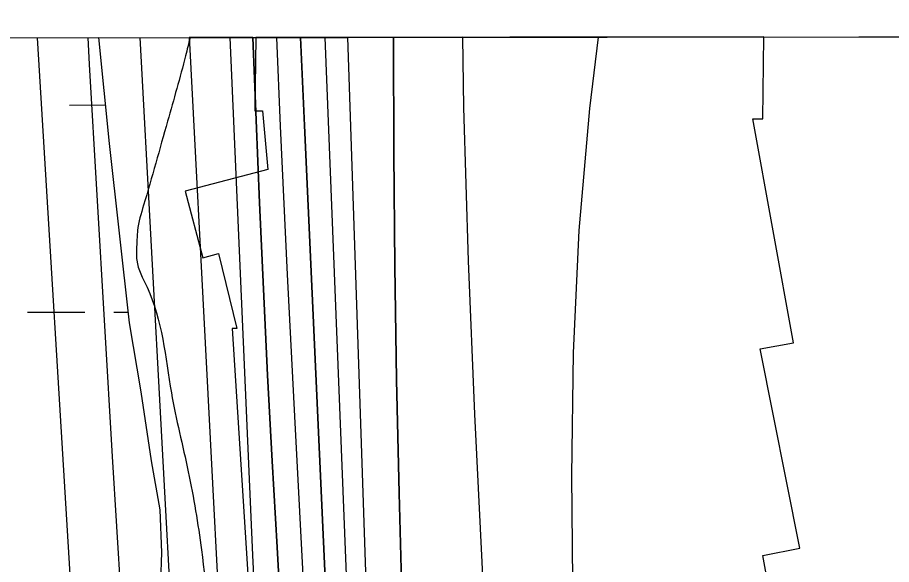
# Model space of a CAD drawing. Extents: x 3297716 to 3335574, y 688621 to 713991.
# Drawn here: x 3322268.8 to 3322755.9, y 711911.6 to 712216.3 of the extents above; entities that cross this region are included whole.
import ezdxf

# ---------------------------------------------------------------- set-up
doc = ezdxf.new("R2010")
doc.units = 0
for name, color, linetype in [('V-GRID-FRAM', 7, 'Continuous'), ('V-RIVR-EDGE', 7, 'Continuous'), ('V-RRAP-RVMT', 7, 'Continuous'), ('V-SITE-VEGE', 7, 'Continuous'), ('V-TOPO-DPTH', 7, 'Continuous'), ('V-TOPO-MAJR', 7, 'Continuous'), ('V-TOPO-MINR', 7, 'Continuous'), ('V-TOPO-WATR', 7, 'Continuous'), ('V-WETL-SWMP', 7, 'Continuous')]:
    doc.layers.add(name, color=color, linetype=linetype)

msp = doc.modelspace()

# ---------------------------------------------------------------- linework, layer by layer
at = {"layer": 'V-GRID-FRAM'}
msp.add_lwpolyline([(3301838.48, 712184.22), (3333346.19, 712216.3), (3333372.64, 694031.53), (3301849.06, 693999.43), (3301838.48, 712184.22)], dxfattribs=at)
at = {"layer": 'V-RIVR-EDGE'}
msp.add_spline([(3322364.99, 712205.12), (3322362.46, 712194.97), (3322352.43, 712158.52), (3322339.05, 712111.71), (3322335.7, 712097.63), (3322335.26, 712089.76), (3322335.24, 712081.05), (3322341.01, 712066.12), (3322354.54, 712007.23), (3322363.96, 711963.27), (3322371.32, 711919.73), (3322379.03, 711854.22), (3322386.78, 711802.39), (3322389.99, 711760.11), (3322391.01, 711668.92), (3322387.59, 711627.89), (3322384.64, 711608), (3322381.64, 711568.22), (3322378.27, 711547.5), (3322372.01, 711530.94), (3322369.5, 711519.34), (3322368.63, 711504.42), (3322371.9, 711483.69), (3322383.42, 711448.43), (3322398.66, 711411.5), (3322413.46, 711361.31), (3322426.2, 711317.35), (3322438.95, 711276.7), (3322465.29, 711204.1), (3322489.17, 711136.48), (3322500.29, 711109.51), (3322506.05, 711092.5), (3322508.48, 711069.7), (3322510.47, 711035.7), (3322509.53, 710991.77), (3322507.38, 710958.2), (3322504.41, 710931.27), (3322503.88, 710886.51), (3322505.47, 710856.24), (3322506.6, 710810.65), (3322523.47, 710759.63), (3322543.63, 710700.3), (3322548.95, 710672.11), (3322550.11, 710641.02), (3322548.36, 710603.3), (3322545.82, 710581.34), (3322539.56, 710563.12), (3322537.88, 710556.49), (3322537.05, 710552.35), (3322537.03, 710544.06), (3322538.66, 710536.6), (3322543.62, 710529.54), (3322550.26, 710531.59), (3322552.74, 710530.76), (3322553.56, 710527.85), (3322552.72, 710522.47), (3322549.39, 710516.67), (3322538.58, 710501.36), (3322522.78, 710482.75), (3322511.55, 710465.37), (3322496.56, 710440.12), (3322492.81, 710428.94), (3322491.12, 710417.76), (3322491.09, 710406.98), (3322491.08, 710402.01), (3322489, 710397.45), (3322486.49, 710391.24), (3322488.14, 710387.09), (3322492.27, 710381.28), (3322500.95, 710371.72), (3322505.49, 710361.77), (3322509.2, 710353.05), (3322513.33, 710347.65), (3322522.02, 710343.07), (3322528.65, 710343.06), (3322533.63, 710342.63), (3322536.93, 710339.31), (3322543.55, 710335.14), (3322544.37, 710328.92), (3322548.09, 710327.26), (3322557.63, 710328.89), (3322561.36, 710328.88), (3322563.83, 710322.66), (3322565.05, 710310.64), (3322563.38, 710307.32), (3322558.4, 710303.19), (3322555.07, 710299.88), (3322555.89, 710294.08), (3322562.9, 710282.04), (3322564.13, 710275.41), (3322563.7, 710269.19), (3322565.34, 710259.65), (3322569.04, 710248.04), (3322568.2, 710245.14), (3322568.19, 710241.41), (3322569.01, 710238.09), (3322571.48, 710231.45), (3322569.81, 710224.41), (3322571.46, 710220.26), (3322576.82, 710209.06), (3322579.68, 710194.54), (3322583.37, 710177.96), (3322584.97, 710153.91), (3322584.49, 710129.46), (3322579.42, 710088.85), (3322576.04, 710062.33), (3322571.81, 710027.11), (3322566.37, 710005.99), (3322566.75, 709993.97), (3322563.8, 709972.84), (3322560.4, 709938.86), (3322559.5, 709911.09), (3322560.69, 709890.36), (3322561.09, 709882.48), (3322560.25, 709879.17), (3322557.33, 709870.47), (3322556.08, 709867.58), (3322555.66, 709864.67), (3322561.03, 709860.52), (3322562.26, 709853.47), (3322562.24, 709846.42), (3322559.74, 709840.62), (3322552.26, 709830.7), (3322547.69, 709827.39), (3322543.54, 709827.82), (3322538.55, 709819.12), (3322537.7, 709812.91), (3322539.34, 709805.03), (3322544.71, 709798.38), (3322550.51, 709796.3), (3322550.93, 709797.95), (3322553.01, 709800.85), (3322555.5, 709801.26), (3322556.74, 709798.77), (3322559.19, 709784.26), (3322561.65, 709774.3), (3322563.29, 709766.42), (3322565.77, 709763.52), (3322569.08, 709762.26), (3322568.22, 709748.17), (3322567.79, 709744.86), (3322563.23, 709744.87), (3322561.95, 709730.37), (3322558.59, 709709.24), (3322556.49, 709700.12), (3322553.95, 709678.16), (3322552.28, 709674.85), (3322548.54, 709669.06), (3322546.86, 709659.53), (3322546.41, 709647.51), (3322543.45, 709621.4), (3322542.17, 709607.73), (3322540.07, 709594.88), (3322536.28, 709574.17), (3322535.02, 709565.47), (3322534.57, 709552.21), (3322535.79, 709541.01), (3322534.54, 709537.28), (3322529.13, 709531.08), (3322525.37, 709519.48), (3322521.19, 709505.4), (3322521.18, 709501.67), (3322528.2, 709490.88), (3322529.84, 709480.93), (3322528.96, 709461.86), (3322524.37, 709449.85), (3322523.95, 709445.3), (3322524.35, 709440.74), (3322528.07, 709436.58), (3322535.07, 709418.74), (3322539.56, 709388.06), (3322541.16, 709365.67), (3322541.14, 709358.63), (3322544.84, 709344.52), (3322543.99, 709335.82), (3322543.98, 709331.68), (3322545.21, 709326.29), (3322547.68, 709322.96), (3322548.49, 709314.26), (3322551.35, 709295.18), (3322551.33, 709287.31), (3322553.79, 709276.11), (3322555.84, 709267.82), (3322554.16, 709261.19), (3322554.13, 709249.17), (3322554.51, 709235.91), (3322554.07, 709221.81), (3322554.04, 709210.21), (3322556.9, 709194.87), (3322557.7, 709182.84), (3322555.6, 709172.07), (3322552.25, 709158.4), (3322550.57, 709150.95), (3322552.6, 709131.87), (3322552.58, 709123.17), (3322550.46, 709104.94), (3322549.15, 709079.24), (3322547.03, 709058.11), (3322545.75, 709044.44), (3322545.73, 709036.56), (3322545.28, 709021.23), (3322543.57, 709000.51), (3322541.86, 708980.2), (3322541.39, 708954.92), (3322543.4, 708933.36), (3322540.47, 708918.86), (3322544.98, 708901.85), (3322547.43, 708885.68), (3322547.41, 708878.64), (3322545.32, 708869.94), (3322545.3, 708863.31), (3322551.51, 708858.32), (3322551.49, 708850.44), (3322554.33, 708825.57), (3322555.92, 708796.55), (3322557.09, 708769.6), (3322556.64, 708754.27), (3322561.6, 708746.8), (3322561.58, 708739.75), (3322561.12, 708721.51), (3322558.99, 708698.31), (3322556.49, 708693.76), (3322556.05, 708683.39), (3322556.84, 708668.89), (3322559.31, 708659.35), (3322558.43, 708639.04), (3322556.32, 708624.54), (3322557.11, 708607.54), (3322557.89, 708588.89), (3322554.89, 708548.28), (3322552.3, 708509.73), (3322550.54, 708467.88), (3322547.98, 708437.21), (3322545.83, 708403.64), (3322542.03, 708377.95), (3322537.42, 708356.41), (3322537.79, 708340.25), (3322537.75, 708324.08), (3322539.37, 708307.5), (3322544.3, 708291.74), (3322549.24, 708274.73), (3322554.17, 708256.89), (3322557.42, 708232.43), (3322559.41, 708196.37), (3322557.7, 708178.96), (3322555.59, 708162.39), (3322553.89, 708145.81), (3322550.56, 708140.02), (3322546.82, 708134.23), (3322546.39, 708130.08), (3322550.09, 708118.88), (3322550.08, 708113.08), (3322548.82, 708106.86), (3322545.48, 708096.51), (3322546.29, 708087.8), (3322546.68, 708080.34), (3322551.22, 708069.14), (3322550.79, 708063.34), (3322554.03, 708033.49), (3322555.64, 708012.76), (3322556.44, 708002.81), (3322559.75, 708002.39), (3322562.65, 708000.72), (3322561.4, 707998.65), (3322559.32, 707995.34), (3322558.89, 707989.96), (3322560.93, 707975.86), (3322561.3, 707958.45), (3322560.83, 707934), (3322559.14, 707922.39), (3322559.54, 707914.93), (3322559.91, 707897.94), (3322563.18, 707880.94), (3322566.82, 707842.79), (3322570.09, 707822.89), (3322575, 707799.67), (3322576.21, 707785.57), (3322579.08, 707772.72), (3322585.25, 707751.56), (3322584.81, 707744.1), (3322582.3, 707731.26), (3322582.28, 707723.8), (3322585.16, 707715.5), (3322590.52, 707706.37), (3322595.47, 707697.24), (3322596.28, 707688.95), (3322602.87, 707671.94), (3322604.09, 707662.4), (3322604.49, 707655.35), (3322606.49, 707625.09), (3322606.83, 707594.83), (3322606.8, 707582.81), (3322609.26, 707574.1), (3322615.47, 707568.7), (3322615.46, 707566.63), (3322614.2, 707561.24), (3322610.04, 707555.04), (3322610.86, 707548.4), (3322615.37, 707530.57), (3322620.31, 707515.63), (3322629.78, 707489.91), (3322645.04, 707459.62), (3322665.68, 707425.99), (3322676.82, 707406.9), (3322680.55, 707403.57), (3322685.93, 707403.56), (3322687.59, 707402.73), (3322686.72, 707386.98), (3322685.86, 707372.47), (3322684.18, 707365.43), (3322680.85, 707359.64), (3322679.18, 707355.08), (3322679.17, 707348.45), (3322686.18, 707336.83), (3322686.17, 707332.68), (3322679.46, 707298.3), (3322677.36, 707286.7), (3322675.69, 707283.39), (3322652.87, 707273.49), (3322627.97, 707261.12), (3322614.27, 707252.45), (3322610.53, 707249.14), (3322607.61, 707242.11), (3322606.31, 707220.14), (3322607.1, 707200.66), (3322607.91, 707195.27), (3322610.81, 707194.02), (3322615.36, 707189.03), (3322616.16, 707180.33), (3322620.7, 707169.12), (3322627.29, 707155.43), (3322632.66, 707145.47), (3322645.47, 707129.27), (3322656.61, 707110.18), (3322657.42, 707102.3), (3322662.39, 707100.22), (3322668.18, 707096.89), (3322678.11, 707087.74), (3322682.23, 707077.79), (3322683.44, 707064.93), (3322690.45, 707051.65), (3322697.04, 707032.98), (3322704.9, 707025.5), (3322712.34, 707018.85), (3322723.92, 707010.54), (3322739.25, 707004.7), (3322741.73, 707002.2), (3322742.54, 706997.64), (3322744.16, 706979.4), (3322740.39, 706966.15), (3322738.72, 706959.52), (3322739.11, 706951.64), (3322742.83, 706944.59), (3322755.65, 706933.78), (3322761.85, 706925.89), (3322765.14, 706917.18), (3322765.96, 706913.44), (3322771.76, 706909.7), (3322774.23, 706906.38), (3322770.48, 706896.44), (3322766.75, 706895.2), (3322763.83, 706888.99), (3322762.97, 706876.15), (3322762.92, 706855.84)], degree=3, dxfattribs=at)
at = {"layer": 'V-RRAP-RVMT'}
for p, q in [((3322401.59, 712205.15), (3322400.97, 712164.33)), ((3322684.79, 712205.44), (3322401.59, 712205.15)), ((3322684.08, 712159.77), (3322684.79, 712205.44)), ((3322400.97, 712164.33), (3322405.34, 712164.26)), ((3322405.34, 712164.26), (3322408.39, 712131.72)), ((3322701.33, 712035.07), (3322678.61, 712159.86)), ((3322678.61, 712159.86), (3322684.08, 712159.77)), ((3322408.39, 712131.72), (3322362.31, 712119.59)), ((3322362.31, 712119.59), (3322372.1, 712082.35)), ((3322372.1, 712082.35), (3322380.79, 712084.78)), ((3322380.79, 712084.78), (3322391.12, 712043.16)), ((3322391.12, 712043.16), (3322388.43, 712042.99)), ((3322388.43, 712042.99), (3322398.15, 711890.07)), ((3322682.76, 712031.73), (3322701.33, 712035.07)), ((3322704.7, 711920.78), (3322682.76, 712031.73)), ((3322684.19, 711916.56), (3322704.7, 711920.78)), ((3322701.74, 711818.99), (3322684.19, 711916.56))]:
    msp.add_line(p, q, dxfattribs=at)
at = {"layer": 'V-SITE-VEGE'}
for p, q in [((3322143.45, 712204.89), (3322313.98, 712205.07)), ((3322313.98, 712205.07), (3322319.9, 712146.12)), ((3322319.9, 712146.12), (3322331.09, 712046.21)), ((3322331.09, 712046.21), (3322337.47, 712007.75)), ((3322337.47, 712007.75), (3322343.2, 711969.32)), ((3322343.2, 711969.32), (3322348.04, 711942.12)), ((3322348.04, 711942.12), (3322349.08, 711918.36)), ((3322349.08, 711918.36), (3322348.43, 711901.92))]:
    msp.add_line(p, q, dxfattribs=at)
at = {"layer": 'V-TOPO-DPTH'}
for points in [[(3322399.95, 712205.15), (3322364.5, 712205.12), (3322364.65, 712201.98), (3322383.62, 711839.65), (3322384.01, 711832.77), (3322384.45, 711825.89), (3322384.95, 711819.02), (3322385.49, 711812.16), (3322388.44, 711776.77), (3322390.59, 711752.22), (3322392.88, 711727.69), (3322395.36, 711703.17), (3322397.98, 711678.67), (3322399.59, 711664.26), (3322403.09, 711632.56), (3322406.56, 711600.86), (3322409.99, 711569.15), (3322413.4, 711537.44), (3322439.3, 711294.67), (3322448.63, 711207.08), (3322457.93, 711119.48), (3322467.19, 711031.88)], [(3322399.95, 712205.15), (3322426.57, 712205.18), (3322428.74, 712156.13), (3322441.42, 711879.54), (3322442.81, 711852.47), (3322444.4, 711825.42), (3322446.27, 711798.38), (3322448.35, 711771.35), (3322462.27, 711601.89), (3322469.94, 711518.68), (3322478.71, 711435.6), (3322489.14, 711352.71), (3322500.67, 711269.95), (3322514.75, 711175.67), (3322520.16, 711140.16), (3322525.69, 711104.66)], [(3322501.95, 711054.79), (3322485.79, 711172.78), (3322470.91, 711290.93), (3322457.93, 711409.29), (3322446.23, 711527.81), (3322426.37, 711747.04), (3322422.98, 711786.33), (3322419.84, 711825.64), (3322417.04, 711864.97), (3322414.49, 711904.32), (3322413.45, 711921.36), (3322410.7, 711969.25), (3322408.13, 712017.16), (3322405.83, 712065.07), (3322403.73, 712113), (3322399.95, 712205.15)], [(3322501.95, 711054.79), (3322485.79, 711172.78), (3322470.91, 711290.93), (3322457.93, 711409.29), (3322446.23, 711527.81), (3322426.37, 711747.04), (3322422.98, 711786.33), (3322419.84, 711825.64), (3322417.04, 711864.97), (3322414.49, 711904.32), (3322413.45, 711921.36), (3322410.7, 711969.25), (3322408.13, 712017.16), (3322405.83, 712065.07), (3322403.73, 712113), (3322399.95, 712205.15)], [(3322525.69, 711104.66), (3322520.16, 711140.16), (3322514.75, 711175.67), (3322500.67, 711269.95), (3322489.14, 711352.71), (3322478.71, 711435.6), (3322469.94, 711518.68), (3322462.27, 711601.89), (3322448.35, 711771.35), (3322446.27, 711798.38), (3322444.4, 711825.42), (3322442.81, 711852.47), (3322441.42, 711879.54), (3322428.74, 712156.13), (3322426.57, 712205.18), (3322452.75, 712205.21)], [(3322478.42, 712205.23), (3322452.75, 712205.21), (3322464.37, 711857.84), (3322465.02, 711841.53), (3322465.81, 711825.22), (3322466.81, 711808.93), (3322467.95, 711792.64), (3322476.48, 711680.99), (3322480.91, 711630.57), (3322486.11, 711580.25), (3322492.46, 711530.06), (3322499.57, 711479.95), (3322507.41, 711429.94), (3322515.44, 711379.95), (3322523.75, 711330.02), (3322532.26, 711280.11), (3322536.75, 711254.21), (3322547.08, 711191.3), (3322556.65, 711128.28), (3322565.08, 711065.1)], [(3322452.75, 712205.21), (3322464.37, 711857.84), (3322465.02, 711841.53), (3322465.81, 711825.22), (3322466.81, 711808.93), (3322467.95, 711792.64), (3322476.48, 711680.99), (3322480.91, 711630.57), (3322486.11, 711580.25), (3322492.46, 711530.06), (3322499.57, 711479.95), (3322507.41, 711429.94), (3322515.44, 711379.95), (3322523.75, 711330.02), (3322532.26, 711280.11), (3322536.75, 711254.21), (3322547.08, 711191.3), (3322556.65, 711128.28), (3322565.08, 711065.1)], [(3322516.98, 712205.27), (3322478.42, 712205.23), (3322478.41, 712204.09), (3322478.54, 712140.9), (3322479.02, 712077.72), (3322480.05, 712014.55), (3322481.44, 711951.38), (3322484.41, 711838.39), (3322484.64, 711831.72), (3322484.93, 711825.05), (3322485.32, 711818.39), (3322485.78, 711811.72), (3322489.38, 711764.62), (3322491.14, 711744.72), (3322493.22, 711724.87), (3322495.78, 711705.07), (3322498.66, 711685.3), (3322501.84, 711665.58), (3322505.1, 711645.87), (3322508.49, 711626.18), (3322511.95, 711606.5), (3322536.43, 711470.02)], [(3322536.43, 711470.02), (3322511.95, 711606.5), (3322508.49, 711626.18), (3322505.1, 711645.87), (3322501.84, 711665.58), (3322498.66, 711685.3), (3322495.78, 711705.07), (3322493.22, 711724.87), (3322491.14, 711744.72), (3322489.38, 711764.62), (3322485.78, 711811.72), (3322485.32, 711818.39), (3322484.93, 711825.05), (3322484.64, 711831.72), (3322484.41, 711838.39), (3322481.44, 711951.38), (3322480.05, 712014.55), (3322479.02, 712077.72), (3322478.54, 712140.9), (3322478.41, 712204.09), (3322478.42, 712205.23)], [(3322666.25, 709958.24), (3322665.07, 709987.22), (3322664.44, 710016.21), (3322664.17, 710045.22), (3322664.28, 710741.66), (3322664.2, 710754.76), (3322664.01, 710767.86), (3322663.65, 710780.95), (3322663.18, 710794.05), (3322599.6, 711367.02), (3322589.6, 711428.66), (3322579.91, 711490.34), (3322570.69, 711552.09), (3322561.78, 711613.89), (3322541.38, 711759.38), (3322537.24, 711792.06), (3322533.68, 711824.78), (3322531, 711857.59), (3322528.91, 711890.46), (3322523.62, 711995.36), (3322520.06, 712080.74), (3322517.48, 712166.14), (3322516.98, 712205.27), (3323399.58, 712206.17)], [(3322666.25, 709958.24), (3322665.07, 709987.22), (3322664.44, 710016.21), (3322664.17, 710045.22), (3322664.28, 710741.66), (3322664.2, 710754.76), (3322664.01, 710767.86), (3322663.65, 710780.95), (3322663.18, 710794.05), (3322599.6, 711367.02), (3322589.6, 711428.66), (3322579.91, 711490.34), (3322570.69, 711552.09), (3322561.78, 711613.89), (3322541.38, 711759.38), (3322537.24, 711792.06), (3322533.68, 711824.78), (3322531, 711857.59), (3322528.91, 711890.46), (3322523.62, 711995.36), (3322520.06, 712080.74), (3322517.48, 712166.14), (3322516.98, 712205.27)]]:
    msp.add_lwpolyline(points, dxfattribs=at)
at = {"layer": 'V-TOPO-MAJR'}
for points in [[(3322279.75, 712205.03), (3322298.97, 711890.75), (3322299.63, 711880.05), (3322300.31, 711869.35), (3322301, 711858.66), (3322301.71, 711847.96), (3322302.46, 711837.27), (3322303.25, 711826.58), (3322304.09, 711815.9), (3322304.98, 711805.22), (3322427.71, 710902.26)], [(3322749.03, 709876.07), (3322720.35, 710358.59), (3322716.62, 710426.71), (3322713.32, 710494.84), (3322710.66, 710563), (3322708.43, 710631.19), (3322706.47, 710701.08), (3322705.41, 710734.32), (3322704.18, 710767.56), (3322702.7, 710800.79), (3322701.05, 710834.01), (3322592.48, 711711.74), (3322590.23, 711726.83), (3322588.29, 711741.96), (3322581.14, 711805.25), (3322580.22, 711814.76), (3322579.49, 711824.28), (3322579.06, 711833.82), (3322578.83, 711843.37), (3322577.77, 711961.11), (3322578.72, 712029.43), (3322581.73, 712097.62), (3322587.83, 712165.6), (3322592.62, 712205.35)]]:
    msp.add_lwpolyline(points, dxfattribs=at)
at = {"layer": 'V-TOPO-MINR'}
for points in [[(3322307.94, 712205.06), (3322308.77, 712190.17), (3322312.94, 712117.4), (3322317.24, 712044.63), (3322321.63, 711971.86), (3322326.4, 711893.81), (3322328.59, 711860.08), (3322330.93, 711826.37), (3322333.5, 711792.68), (3322336.24, 711759), (3322452.97, 710854.14), (3322458.17, 710791.13), (3322459, 710780.22), (3322459.75, 710769.31), (3322460.38, 710758.39), (3322460.91, 710747.47), (3322477.39, 710368.34), (3322480.84, 710285.22), (3322484.07, 710202.09), (3322486.99, 710118.95), (3322489.69, 710035.8), (3322493.5, 709911.07)], [(3322336.91, 712205.09), (3322355.39, 711866.58), (3322356.58, 711846.35), (3322357.89, 711826.13), (3322359.38, 711805.93), (3322360.99, 711785.73), (3322371.55, 711659.94), (3322377.26, 711599.17), (3322383.76, 711538.48), (3322391.46, 711477.94), (3322399.95, 711417.49), (3322408.82, 711357.08), (3322417.39, 711296.63), (3322425.52, 711236.12), (3322433.35, 711175.57), (3322436.64, 711149.3), (3322444.26, 711086.07)], [(3322364.5, 712205.12), (3322364.65, 712201.98), (3322383.62, 711839.65), (3322384.01, 711832.77), (3322384.45, 711825.89), (3322384.95, 711819.02), (3322385.49, 711812.16), (3322388.44, 711776.77), (3322390.59, 711752.22), (3322392.88, 711727.69), (3322395.36, 711703.17), (3322397.98, 711678.67), (3322399.59, 711664.26), (3322403.09, 711632.56), (3322406.56, 711600.86), (3322409.99, 711569.15), (3322413.4, 711537.44), (3322439.3, 711294.67), (3322448.63, 711207.08), (3322457.93, 711119.48), (3322467.19, 711031.88)], [(3322387.13, 712205.14), (3322399.81, 711916.77), (3322400.53, 711901.58), (3322401.33, 711886.4), (3322402.25, 711871.22), (3322403.24, 711856.05), (3322404.34, 711840.88), (3322405.52, 711825.72), (3322406.81, 711810.58), (3322408.18, 711795.43), (3322442.33, 711432.53), (3322453.27, 711321.74), (3322464.89, 711211.01), (3322477.53, 711100.4)], [(3322413.06, 712205.17), (3322415.19, 712155.75), (3322419.12, 712073.17), (3322423.3, 711990.6), (3322428.54, 711891.48), (3322430.45, 711858.5), (3322432.58, 711825.52), (3322435.03, 711792.57), (3322437.7, 711759.64), (3322454.52, 711564.19), (3322464.09, 711463.66), (3322474.87, 711363.26), (3322487.47, 711263.08), (3322501.28, 711163.04), (3322524.59, 711004.83)], [(3322426.57, 712205.18), (3322428.74, 712156.13), (3322441.42, 711879.54), (3322442.81, 711852.47), (3322444.4, 711825.42), (3322446.27, 711798.38), (3322448.35, 711771.35), (3322462.27, 711601.89), (3322469.94, 711518.68), (3322478.71, 711435.6), (3322489.14, 711352.71), (3322500.67, 711269.95), (3322514.75, 711175.67), (3322520.16, 711140.16), (3322525.69, 711104.66)], [(3322440.12, 712205.19), (3322453.37, 711868.32), (3322454.34, 711846.81), (3322455.48, 711825.32), (3322456.87, 711803.83), (3322458.44, 711782.36), (3322469.58, 711640.85), (3322475.54, 711574.33), (3322482.46, 711507.93), (3322490.8, 711441.69), (3322500.1, 711375.56), (3322505.09, 711342.63), (3322512.74, 711293.07), (3322520.58, 711243.54), (3322528.69, 711194.05), (3322536.98, 711144.6), (3322544.95, 711095.1)], [(3322452.75, 712205.21), (3322464.37, 711857.84), (3322465.02, 711841.53), (3322465.81, 711825.22), (3322466.81, 711808.93), (3322467.95, 711792.64), (3322476.48, 711680.99), (3322480.91, 711630.57), (3322486.11, 711580.25), (3322492.46, 711530.06), (3322499.57, 711479.95), (3322507.41, 711429.94), (3322515.44, 711379.95), (3322523.75, 711330.02), (3322532.26, 711280.11), (3322536.75, 711254.21), (3322547.08, 711191.3), (3322556.65, 711128.28), (3322565.08, 711065.1)], [(3322478.42, 712205.23), (3322478.41, 712204.09), (3322478.54, 712140.9), (3322479.02, 712077.72), (3322480.05, 712014.55), (3322481.44, 711951.38), (3322484.41, 711838.39), (3322484.64, 711831.72), (3322484.93, 711825.05), (3322485.32, 711818.39), (3322485.78, 711811.72), (3322489.38, 711764.62), (3322491.14, 711744.72), (3322493.22, 711724.87), (3322495.78, 711705.07), (3322498.66, 711685.3), (3322501.84, 711665.58), (3322505.1, 711645.87), (3322508.49, 711626.18), (3322511.95, 711606.5), (3322536.43, 711470.02)], [(3322666.25, 709958.24), (3322665.07, 709987.22), (3322664.44, 710016.21), (3322664.17, 710045.22), (3322664.28, 710741.66), (3322664.2, 710754.76), (3322664.01, 710767.86), (3322663.65, 710780.95), (3322663.18, 710794.05), (3322599.6, 711367.02), (3322589.6, 711428.66), (3322579.91, 711490.34), (3322570.69, 711552.09), (3322561.78, 711613.89), (3322541.38, 711759.38), (3322537.24, 711792.06), (3322533.68, 711824.78), (3322531, 711857.59), (3322528.91, 711890.46), (3322523.62, 711995.36), (3322520.06, 712080.74), (3322517.48, 712166.14), (3322516.98, 712205.27)]]:
    msp.add_lwpolyline(points, dxfattribs=at)
at = {"layer": 'V-TOPO-WATR'}
msp.add_lwpolyline([(3322399.95, 712205.15), (3322403.73, 712113), (3322405.83, 712065.07), (3322408.13, 712017.16), (3322410.7, 711969.25), (3322413.45, 711921.36), (3322414.49, 711904.32), (3322417.04, 711864.97), (3322419.84, 711825.64), (3322422.98, 711786.33), (3322426.37, 711747.04), (3322446.23, 711527.81), (3322457.93, 711409.29), (3322470.91, 711290.93), (3322485.79, 711172.78), (3322501.95, 711054.79)], dxfattribs=at)
at = {"layer": 'V-WETL-SWMP'}
for p, q in [((3322143.51, 712204.89), (3322314.01, 712205.07)), ((3322314.01, 712205.07), (3322319.93, 712146.11)), ((3322297.73, 712167.55), (3322317.77, 712167.57)), ((3322319.93, 712146.11), (3322331.11, 712046.2)), ((3322274.41, 712052.1), (3322306.41, 712052.13)), ((3322322.41, 712052.14), (3322330.44, 712052.15)), ((3322331.11, 712046.2), (3322337.49, 712007.75)), ((3322337.49, 712007.75), (3322343.21, 711969.31)), ((3322343.21, 711969.31), (3322348.05, 711942.11)), ((3322348.05, 711942.11), (3322349.09, 711918.36)), ((3322349.09, 711918.36), (3322348.43, 711901.92))]:
    msp.add_line(p, q, dxfattribs=at)

doc.saveas('drawing.dxf')
